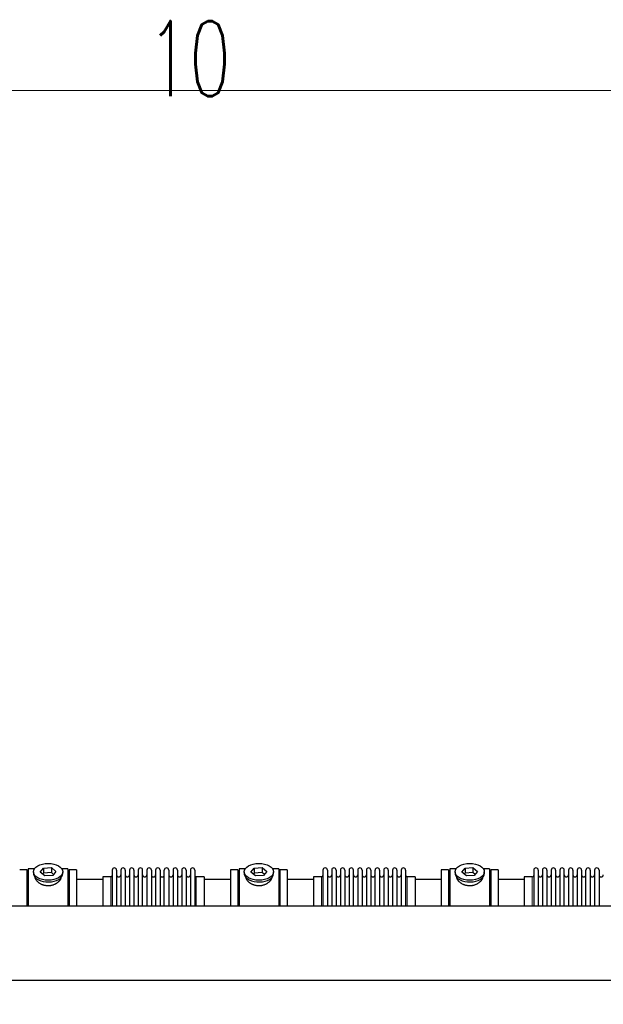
# Model space of a CAD drawing. Header units: millimetres. Extents: x 0 to 29700, y -16 to 21000.
# Tile 346 of 357: x 23272 to 24629, y 18626 to 20915. Entities that reach past the tile are written whole.
import ezdxf

# ---------------------------------------------------------------- set-up
doc = ezdxf.new("R2010")
doc.units = ezdxf.units.MM
for name, color, linetype, true_color in [('1', 7, 'Continuous', 0xffffff), ('210', 7, 'Continuous', 0xffffff), ('254', 7, 'Continuous', 0xffffff)]:
    doc.layers.add(name, color=color, linetype=linetype, true_color=true_color)
doc.styles.add('latin_extended', font='simplex.shx')
doc.dimstyles.get("Standard").update_dxf_attribs({"dimtxt": 0.18, "dimasz": 0.18, "dimexe": 0.18, "dimexo": 0.0625, "dimgap": 0.09, "dimtad": 0, "dimtih": 1, "dimtoh": 1, "dimdec": 4, "dimzin": 0, "dimdsep": 46, "dimtxsty": 'Standard', "dimcen": 0.09, "dimadec": 0, "dimazin": 0, "dimtfac": 1, "dimtdec": 4, "dimtofl": 0, "dimtmove": 0, "dimatfit": 3, "dimfxl": 1, "dimtolj": 1, "dimtzin": 0, "dimarcsym": 0})

# ---------------------------------------------------------------- blocks, each defined once
blk = doc.blocks.new('_U4')
at = {"layer": '254', "color": 3, "linetype": 'Continuous', "lineweight": 13, "transparency": 16777216}
for p, q in [((28056.5, 18872.7), (28056.5, 14093.8)), ((18213, 16851.6), (18213, 14093.8)), ((18388, 14143.8), (27881.5, 14143.8))]:
    blk.add_line(p, q, dxfattribs=at)
at = {"layer": '254', "color": 3, "transparency": 16777216}
for points in [[(18388, 14173), (18388, 14114.6), (18213, 14143.8)], [(27881.5, 14114.6), (27881.5, 14173), (28056.5, 14143.8)]]:
    blk.add_solid(points, dxfattribs=at)
at = {"layer": 'Defpoints', "color": 0, "transparency": 16777216}
for p in [(28056.5, 18922.7), (18213, 16901.6), (28056.5, 14143.8)]:
    blk.add_point(p, dxfattribs=at)
at = {"layer": '254', "color": 2, "lineweight": 13, "transparency": 16777216, "insert": (22822.2, 14406.3), "char_height": 175, "attachment_point": 1, "style": 'latin_extended'}
blk.add_mtext('\\A1;9844', dxfattribs=at)

msp = doc.modelspace()

# ---------------------------------------------------------------- linework, layer by layer
at = {"layer": '1', "color": 2, "linetype": 'Continuous', "lineweight": 25}
for p, q in [((23288.987, 18938.803), (23271.987, 18938.803)), ((23288.987, 18938.803), (23271.987, 18938.803)), ((23288.987, 18938.803), (23288.987, 18854.823)), ((23288.987, 18854.833), (23288.987, 18938.803)), ((23291.987, 18940.803), (23291.987, 18854.827)), ((23306.206, 18940.803), (23291.987, 18940.803)), ((23303.987, 18933.873), (23303.987, 18929.777)), ((23319.595, 18932.863), (23327.267, 18942.503)), ((23330.315, 18924.233), (23319.595, 18932.863)), ((23327.267, 18931.035), (23325.158, 18928.385)), ((23327.267, 18942.503), (23345.658, 18943.513)), ((23327.267, 18942.503), (23327.267, 18931.035)), ((23345.658, 18932.045), (23327.267, 18931.035)), ((23345.658, 18943.513), (23345.658, 18932.045)), ((23345.658, 18943.513), (23356.378, 18934.882)), ((23350.816, 18927.892), (23345.658, 18932.045)), ((23356.378, 18934.882), (23348.706, 18925.242)), ((23383.987, 18940.803), (23369.767, 18940.803)), ((23371.987, 18929.777), (23371.987, 18933.873)), ((23371.987, 18929.777), (23371.987, 18929.778)), ((23383.987, 18940.803), (23383.987, 18854.827)), ((23386.987, 18938.803), (23386.987, 18854.823)), ((23403.987, 18938.803), (23386.987, 18938.803)), ((23403.987, 18938.803), (23403.987, 18854.823)), ((23486.987, 18937.703), (23486.987, 18854.814)), ((23497.187, 18937.703), (23497.187, 18854.814)), ((23507.187, 18937.703), (23507.187, 18854.814)), ((23517.387, 18937.703), (23517.387, 18854.814)), ((23527.387, 18937.703), (23527.387, 18854.814)), ((23537.587, 18937.703), (23537.587, 18854.814)), ((23547.587, 18937.703), (23547.587, 18854.814)), ((23557.787, 18854.814), (23557.787, 18937.703)), ((23567.787, 18937.703), (23567.787, 18854.814)), ((23577.987, 18937.703), (23577.987, 18854.814)), ((23587.987, 18937.703), (23587.987, 18854.824)), ((23598.187, 18937.703), (23598.187, 18854.824)), ((23608.187, 18854.824), (23608.187, 18937.703)), ((23618.387, 18937.703), (23618.387, 18854.824)), ((23628.387, 18937.703), (23628.387, 18854.824)), ((23638.587, 18937.703), (23638.587, 18854.824)), ((23648.587, 18937.703), (23648.587, 18854.824)), ((23658.787, 18937.703), (23658.787, 18854.824)), ((23668.787, 18937.703), (23668.787, 18854.824)), ((23678.987, 18937.703), (23678.987, 18854.824)), ((23761.987, 18938.803), (23761.987, 18854.823)), ((23778.987, 18938.803), (23761.987, 18938.803)), ((23778.987, 18938.803), (23778.987, 18854.823)), ((23781.987, 18940.803), (23781.987, 18854.827)), ((23796.206, 18940.803), (23781.987, 18940.803)), ((23793.987, 18933.873), (23793.987, 18929.777)), ((23809.595, 18932.863), (23817.267, 18942.503)), ((23820.315, 18924.233), (23809.595, 18932.863)), ((23817.267, 18931.035), (23815.158, 18928.385)), ((23817.267, 18942.503), (23835.658, 18943.513)), ((23817.267, 18942.503), (23817.267, 18931.035)), ((23835.658, 18932.045), (23817.267, 18931.035)), ((23835.658, 18943.513), (23835.658, 18932.045)), ((23835.658, 18943.513), (23846.378, 18934.882)), ((23840.816, 18927.892), (23835.658, 18932.045)), ((23846.378, 18934.882), (23838.706, 18925.242)), ((23873.987, 18940.803), (23859.767, 18940.803)), ((23861.987, 18929.777), (23861.987, 18933.873)), ((23861.987, 18929.777), (23861.987, 18929.778)), ((23873.987, 18940.803), (23873.987, 18854.827)), ((23876.987, 18938.803), (23876.987, 18854.823)), ((23893.987, 18938.803), (23876.987, 18938.803)), ((23893.987, 18938.803), (23893.987, 18854.823)), ((23976.987, 18937.703), (23976.987, 18854.814)), ((23987.187, 18937.703), (23987.187, 18854.814)), ((23997.187, 18937.703), (23997.187, 18854.814)), ((24007.387, 18937.703), (24007.387, 18854.814)), ((24017.387, 18937.703), (24017.387, 18854.814)), ((24027.587, 18937.703), (24027.587, 18854.814)), ((24037.587, 18937.703), (24037.587, 18854.814)), ((24047.787, 18854.814), (24047.787, 18937.703)), ((24057.787, 18937.703), (24057.787, 18854.814)), ((24067.987, 18937.703), (24067.987, 18854.814)), ((24077.987, 18937.703), (24077.987, 18854.824)), ((24088.187, 18937.703), (24088.187, 18854.824)), ((24098.187, 18854.824), (24098.187, 18937.703)), ((24108.387, 18937.703), (24108.387, 18854.824)), ((24118.387, 18937.703), (24118.387, 18854.824)), ((24128.587, 18937.703), (24128.587, 18854.824)), ((24138.587, 18937.703), (24138.587, 18854.824)), ((24148.787, 18937.703), (24148.787, 18854.824)), ((24158.787, 18937.703), (24158.787, 18854.824)), ((24168.987, 18937.703), (24168.987, 18854.824)), ((24251.987, 18938.803), (24251.987, 18854.823)), ((24268.987, 18938.803), (24251.987, 18938.803)), ((24268.987, 18938.803), (24268.987, 18854.823)), ((24271.987, 18940.803), (24271.987, 18854.827)), ((24286.206, 18940.803), (24271.987, 18940.803)), ((24283.987, 18933.873), (24283.987, 18929.777)), ((24299.595, 18932.863), (24307.267, 18942.503)), ((24310.315, 18924.233), (24299.595, 18932.863)), ((24307.267, 18931.035), (24305.158, 18928.385)), ((24307.267, 18942.503), (24325.658, 18943.513)), ((24307.267, 18942.503), (24307.267, 18931.035)), ((24325.658, 18932.045), (24307.267, 18931.035)), ((24325.658, 18943.513), (24325.658, 18932.045)), ((24325.658, 18943.513), (24336.378, 18934.882)), ((24330.816, 18927.892), (24325.658, 18932.045)), ((24336.378, 18934.882), (24328.706, 18925.242)), ((24363.987, 18940.803), (24349.767, 18940.803)), ((24351.987, 18929.777), (24351.987, 18933.873)), ((24351.987, 18929.777), (24351.987, 18929.778)), ((24363.987, 18940.803), (24363.987, 18854.827)), ((24366.987, 18938.803), (24366.987, 18854.823)), ((24383.987, 18938.803), (24366.987, 18938.803)), ((24383.987, 18938.803), (24383.987, 18854.823)), ((24466.987, 18937.703), (24466.987, 18854.814)), ((24477.187, 18937.703), (24477.187, 18854.814)), ((24487.187, 18937.703), (24487.187, 18854.814)), ((24497.387, 18937.703), (24497.387, 18854.814)), ((24507.387, 18937.703), (24507.387, 18854.814)), ((24517.587, 18937.703), (24517.587, 18854.814)), ((24527.587, 18937.703), (24527.587, 18854.814)), ((24537.787, 18854.814), (24537.787, 18937.703)), ((24547.787, 18937.703), (24547.787, 18854.814)), ((24557.987, 18937.703), (24557.987, 18854.814)), ((24567.987, 18937.703), (24567.987, 18854.824)), ((24578.187, 18937.703), (24578.187, 18854.824)), ((24588.187, 18854.824), (24588.187, 18937.703)), ((24598.387, 18937.703), (24598.387, 18854.824)), ((24608.387, 18937.703), (24608.387, 18854.824)), ((24618.587, 18937.703), (24618.587, 18854.824)), ((23348.706, 18925.242), (23330.315, 18924.233)), ((23464.992, 18916.303), (23403.987, 18916.303)), ((23464.987, 18921.953), (23464.987, 18854.823)), ((23483.487, 18921.953), (23464.987, 18921.953)), ((23700.987, 18921.953), (23682.487, 18921.953)), ((23761.987, 18916.303), (23700.981, 18916.303)), ((23700.987, 18921.953), (23700.987, 18854.831)), ((23838.706, 18925.242), (23820.315, 18924.233)), ((23954.992, 18916.303), (23893.987, 18916.303)), ((23954.987, 18921.953), (23954.987, 18854.823)), ((23973.487, 18921.953), (23954.987, 18921.953)), ((24190.987, 18921.953), (24172.487, 18921.953)), ((24251.987, 18916.303), (24190.981, 18916.303)), ((24190.987, 18921.953), (24190.987, 18854.831)), ((24328.706, 18925.242), (24310.315, 18924.233)), ((24444.992, 18916.303), (24383.987, 18916.303)), ((24444.987, 18921.953), (24444.987, 18854.823)), ((24463.487, 18921.953), (24444.987, 18921.953)), ((23128.987, 18854.823), (26592.987, 18854.823)), ((23128.987, 18682.023), (26592.987, 18682.023))]:
    msp.add_line(p, q, dxfattribs=at)
at = {"layer": '1', "color": 4, "linetype": 'Continuous', "lineweight": 13}
for p, q in [((23483.487, 18921.953), (23483.487, 18854.823)), ((23682.487, 18921.953), (23682.487, 18854.831)), ((23973.487, 18921.953), (23973.487, 18854.823)), ((24172.487, 18921.953), (24172.487, 18854.831)), ((24463.487, 18921.953), (24463.487, 18854.823))]:
    msp.add_line(p, q, dxfattribs=at)
at = {"layer": '1', "color": 2, "linetype": 'Continuous', "lineweight": 25}
for centre, radius, start, end in [((23492.087, 18937.703), 5.1, 0, 180), ((23512.287, 18937.703), 5.1, 0, 180), ((23532.487, 18937.703), 5.1, 0, 180), ((23552.687, 18937.703), 5.1, 0, 180), ((23572.887, 18937.703), 5.1, 0, 180), ((23593.087, 18937.703), 5.1, 0, 180), ((23613.287, 18937.703), 5.1, 0, 180), ((23633.487, 18937.703), 5.1, 0, 180), ((23653.687, 18937.703), 5.1, 0, 180), ((23673.887, 18937.703), 5.1, 0, 180), ((23982.087, 18937.703), 5.1, 0, 180), ((24002.287, 18937.703), 5.1, 0, 180), ((24022.487, 18937.703), 5.1, 0, 180), ((24042.687, 18937.703), 5.1, 0, 180), ((24062.887, 18937.703), 5.1, 0, 180), ((24083.087, 18937.703), 5.1, 0, 180), ((24103.287, 18937.703), 5.1, 0, 180), ((24123.487, 18937.703), 5.1, 0, 180), ((24143.687, 18937.703), 5.1, 0, 180), ((24163.887, 18937.703), 5.1, 0, 180), ((24472.087, 18937.703), 5.1, 0, 180), ((24492.287, 18937.703), 5.1, 0, 180), ((24512.487, 18937.703), 5.1, 0, 180), ((24532.687, 18937.703), 5.1, 0, 180), ((24552.887, 18937.703), 5.1, 0, 180), ((24573.087, 18937.703), 5.1, 0, 180), ((24593.287, 18937.703), 5.1, 0, 180), ((24613.487, 18937.703), 5.1, 0, 180), ((23483.487, 18925.453), 3.5, 270, 0), ((23502.187, 18926.953), 5, 180, 0), ((23522.387, 18926.953), 5, 180, 0), ((23542.587, 18926.953), 5, 180, 0), ((23562.787, 18926.953), 5, 180, 0), ((23582.987, 18926.953), 5, 180, 0), ((23603.187, 18926.953), 5, 180, 0), ((23623.387, 18926.953), 5, 180, 0), ((23643.587, 18926.953), 5, 180, 0), ((23663.787, 18926.953), 5, 180, 0), ((23682.487, 18925.453), 3.5, 180, 270), ((23973.487, 18925.453), 3.5, 270, 0), ((23992.187, 18926.953), 5, 180, 0), ((24012.387, 18926.953), 5, 180, 0), ((24032.587, 18926.953), 5, 180, 0), ((24052.787, 18926.953), 5, 180, 0), ((24072.987, 18926.953), 5, 180, 0), ((24093.187, 18926.953), 5, 180, 0), ((24113.387, 18926.953), 5, 180, 0), ((24133.587, 18926.953), 5, 180, 0), ((24153.787, 18926.953), 5, 180, 0), ((24172.487, 18925.453), 3.5, 180, 270), ((24463.487, 18925.453), 3.5, 270, 0), ((24482.187, 18926.953), 5, 180, 0), ((24502.387, 18926.953), 5, 180, 0), ((24522.587, 18926.953), 5, 180, 0), ((24542.787, 18926.953), 5, 180, 0), ((24562.987, 18926.953), 5, 180, 0), ((24583.187, 18926.953), 5, 180, 0), ((24603.387, 18926.953), 5, 180, 0), ((24623.587, 18926.953), 5, 180, 0)]:
    msp.add_arc(centre, radius, start, end, dxfattribs=at)
for centre in [(23337.987, 18933.873), (23827.987, 18933.873), (24317.987, 18933.873)]:
    msp.add_ellipse(centre, major_axis=(34, 0), ratio=0.57357644, dxfattribs=at)
for centre, start_param, end_param in [((23337.987, 18929.777), 3.14156817, 3.23699405), ((23337.987, 18929.777), 3.23699405, 6.28318531), ((23827.987, 18929.777), 3.14156817, 3.23699405), ((23827.987, 18929.777), 3.23699405, 6.28318531), ((24317.987, 18929.777), 3.14156817, 3.23699405), ((24317.987, 18929.777), 3.23699405, 6.28318531)]:
    msp.add_ellipse(centre, major_axis=(34, 0), ratio=0.57357644, start_param=start_param, end_param=end_param, dxfattribs=at)
for points in [[(23367.987, 18921.996), (23367.987, 18921.978), (23367.987, 18921.96), (23367.983, 18921.371), (23367.931, 18920.792), (23367.731, 18919.623), (23367.583, 18919.031), (23367.193, 18917.837), (23366.95, 18917.234), (23366.623, 18916.55), (23366.586, 18916.473), (23366.51, 18916.321), (23366.471, 18916.245), (23366.353, 18916.016), (23366.271, 18915.863), (23366.018, 18915.407), (23365.839, 18915.105), (23365.269, 18914.201), (23364.847, 18913.604), (23363.92, 18912.424), (23363.414, 18911.841), (23362.593, 18910.979), (23362.308, 18910.693), (23361.939, 18910.34), (23361.865, 18910.269), (23361.715, 18910.128), (23361.489, 18909.918), (23361.258, 18909.711), (23360.477, 18909.025), (23359.82, 18908.495), (23358.44, 18907.474), (23357.718, 18906.983), (23356.585, 18906.279), (23356.199, 18906.05), (23355.608, 18905.714), (23355.309, 18905.548), (23355.005, 18905.386), (23354.802, 18905.278), (23354.699, 18905.224), (23353.775, 18904.748), (23352.933, 18904.354), (23351.209, 18903.631), (23350.327, 18903.3), (23348.521, 18902.704), (23347.598, 18902.439), (23346.418, 18902.151), (23346.062, 18902.068), (23345.703, 18901.99), (23345.463, 18901.939), (23345.342, 18901.914), (23344.74, 18901.792), (23344.257, 18901.705), (23342.804, 18901.472), (23341.832, 18901.356), (23339.878, 18901.202), (23338.897, 18901.164), (23337.419, 18901.167), (23336.926, 18901.178), (23336.183, 18901.21), (23335.874, 18901.226), (23335.564, 18901.247), (23335.44, 18901.255), (23335.378, 18901.259), (23335.192, 18901.273), (23335.068, 18901.283), (23333.956, 18901.376), (23332.98, 18901.498), (23331.055, 18901.816), (23330.105, 18902.013), (23328.23, 18902.479), (23327.305, 18902.748), (23326.28, 18903.092), (23326.166, 18903.131), (23325.939, 18903.21), (23325.825, 18903.249), (23325.487, 18903.37), (23325.263, 18903.453), (23324.597, 18903.706), (23324.16, 18903.882), (23322.869, 18904.432), (23322.034, 18904.827), (23320.418, 18905.672), (23319.637, 18906.12), (23318.692, 18906.713), (23318.411, 18906.894), (23318.134, 18907.078), (23317.951, 18907.201), (23317.859, 18907.263), (23317.404, 18907.575), (23317.05, 18907.829), (23316.016, 18908.603), (23315.364, 18909.136), (23314.134, 18910.229), (23313.556, 18910.79), (23312.744, 18911.651), (23312.483, 18911.941), (23312.105, 18912.381), (23311.92, 18912.603), (23311.74, 18912.826), (23311.621, 18912.975), (23311.562, 18913.05), (23311.04, 18913.722), (23310.622, 18914.322), (23309.877, 18915.524), (23309.549, 18916.125), (23308.983, 18917.329), (23308.745, 18917.93), (23308.506, 18918.682), (23308.439, 18918.907), (23308.378, 18919.132), (23308.339, 18919.282), (23308.32, 18919.357), (23308.23, 18919.731), (23308.171, 18920.027), (23308.032, 18920.888), (23307.987, 18921.446), (23307.987, 18921.992)], [(23857.987, 18921.996), (23857.987, 18921.978), (23857.987, 18921.96), (23857.983, 18921.371), (23857.931, 18920.792), (23857.731, 18919.623), (23857.583, 18919.031), (23857.193, 18917.837), (23856.95, 18917.234), (23856.623, 18916.55), (23856.586, 18916.473), (23856.51, 18916.321), (23856.471, 18916.245), (23856.353, 18916.016), (23856.271, 18915.863), (23856.018, 18915.407), (23855.839, 18915.105), (23855.269, 18914.201), (23854.847, 18913.604), (23853.92, 18912.424), (23853.414, 18911.841), (23852.593, 18910.979), (23852.308, 18910.693), (23851.939, 18910.34), (23851.865, 18910.269), (23851.715, 18910.128), (23851.489, 18909.918), (23851.258, 18909.711), (23850.477, 18909.025), (23849.82, 18908.495), (23848.44, 18907.474), (23847.718, 18906.983), (23846.585, 18906.279), (23846.199, 18906.05), (23845.608, 18905.714), (23845.309, 18905.548), (23845.005, 18905.386), (23844.802, 18905.278), (23844.699, 18905.224), (23843.775, 18904.748), (23842.933, 18904.354), (23841.209, 18903.631), (23840.327, 18903.3), (23838.521, 18902.704), (23837.598, 18902.439), (23836.418, 18902.151), (23836.062, 18902.068), (23835.703, 18901.99), (23835.463, 18901.939), (23835.342, 18901.914), (23834.74, 18901.792), (23834.257, 18901.705), (23832.804, 18901.472), (23831.832, 18901.356), (23829.878, 18901.202), (23828.897, 18901.164), (23827.419, 18901.167), (23826.926, 18901.178), (23826.183, 18901.21), (23825.874, 18901.226), (23825.564, 18901.247), (23825.44, 18901.255), (23825.378, 18901.259), (23825.192, 18901.273), (23825.068, 18901.283), (23823.956, 18901.376), (23822.98, 18901.498), (23821.055, 18901.816), (23820.105, 18902.013), (23818.23, 18902.479), (23817.305, 18902.748), (23816.28, 18903.092), (23816.166, 18903.131), (23815.939, 18903.21), (23815.825, 18903.249), (23815.487, 18903.37), (23815.263, 18903.453), (23814.597, 18903.706), (23814.16, 18903.882), (23812.869, 18904.432), (23812.034, 18904.827), (23810.418, 18905.672), (23809.637, 18906.12), (23808.692, 18906.713), (23808.411, 18906.894), (23808.134, 18907.078), (23807.951, 18907.201), (23807.859, 18907.263), (23807.404, 18907.575), (23807.05, 18907.829), (23806.016, 18908.603), (23805.364, 18909.136), (23804.134, 18910.229), (23803.556, 18910.79), (23802.744, 18911.651), (23802.483, 18911.941), (23802.105, 18912.381), (23801.92, 18912.603), (23801.74, 18912.826), (23801.621, 18912.975), (23801.562, 18913.05), (23801.04, 18913.722), (23800.622, 18914.322), (23799.877, 18915.524), (23799.549, 18916.125), (23798.983, 18917.329), (23798.745, 18917.93), (23798.506, 18918.682), (23798.439, 18918.907), (23798.378, 18919.132), (23798.339, 18919.282), (23798.32, 18919.357), (23798.23, 18919.731), (23798.171, 18920.027), (23798.032, 18920.888), (23797.987, 18921.446), (23797.987, 18921.992)], [(24347.987, 18921.996), (24347.987, 18921.978), (24347.987, 18921.96), (24347.983, 18921.371), (24347.931, 18920.792), (24347.731, 18919.623), (24347.583, 18919.031), (24347.193, 18917.837), (24346.95, 18917.234), (24346.623, 18916.55), (24346.586, 18916.473), (24346.51, 18916.321), (24346.471, 18916.245), (24346.353, 18916.016), (24346.271, 18915.863), (24346.018, 18915.407), (24345.839, 18915.105), (24345.269, 18914.201), (24344.847, 18913.604), (24343.92, 18912.424), (24343.414, 18911.841), (24342.593, 18910.979), (24342.308, 18910.693), (24341.939, 18910.34), (24341.865, 18910.269), (24341.715, 18910.128), (24341.489, 18909.918), (24341.258, 18909.711), (24340.477, 18909.025), (24339.82, 18908.495), (24338.44, 18907.474), (24337.718, 18906.983), (24336.585, 18906.279), (24336.199, 18906.05), (24335.608, 18905.714), (24335.309, 18905.548), (24335.005, 18905.386), (24334.802, 18905.278), (24334.699, 18905.224), (24333.775, 18904.748), (24332.933, 18904.354), (24331.209, 18903.631), (24330.327, 18903.3), (24328.521, 18902.704), (24327.598, 18902.439), (24326.418, 18902.151), (24326.062, 18902.068), (24325.703, 18901.99), (24325.463, 18901.939), (24325.342, 18901.914), (24324.74, 18901.792), (24324.257, 18901.705), (24322.804, 18901.472), (24321.832, 18901.356), (24319.878, 18901.202), (24318.897, 18901.164), (24317.419, 18901.167), (24316.926, 18901.178), (24316.183, 18901.21), (24315.874, 18901.226), (24315.564, 18901.247), (24315.44, 18901.255), (24315.378, 18901.259), (24315.192, 18901.273), (24315.068, 18901.283), (24313.956, 18901.376), (24312.98, 18901.498), (24311.055, 18901.816), (24310.105, 18902.013), (24308.23, 18902.479), (24307.305, 18902.748), (24306.28, 18903.092), (24306.166, 18903.131), (24305.939, 18903.21), (24305.825, 18903.249), (24305.487, 18903.37), (24305.263, 18903.453), (24304.597, 18903.706), (24304.16, 18903.882), (24302.869, 18904.432), (24302.034, 18904.827), (24300.418, 18905.672), (24299.637, 18906.12), (24298.692, 18906.713), (24298.411, 18906.894), (24298.134, 18907.078), (24297.951, 18907.201), (24297.859, 18907.263), (24297.404, 18907.575), (24297.05, 18907.829), (24296.016, 18908.603), (24295.364, 18909.136), (24294.134, 18910.229), (24293.556, 18910.79), (24292.744, 18911.651), (24292.483, 18911.941), (24292.105, 18912.381), (24291.92, 18912.603), (24291.74, 18912.826), (24291.621, 18912.975), (24291.562, 18913.05), (24291.04, 18913.722), (24290.622, 18914.322), (24289.877, 18915.524), (24289.549, 18916.125), (24288.983, 18917.329), (24288.745, 18917.93), (24288.506, 18918.682), (24288.439, 18918.907), (24288.378, 18919.132), (24288.339, 18919.282), (24288.32, 18919.357), (24288.23, 18919.731), (24288.171, 18920.027), (24288.032, 18920.888), (24287.987, 18921.446), (24287.987, 18921.992)]]:
    msp.add_open_spline(points, degree=3, knots=[0, 0, 0, 0, 0.00096872, 0.00096872, 0.03221774, 0.03221774, 0.06346677, 0.06346677, 0.09471579, 0.09471579, 0.09862192, 0.09862192, 0.10252805, 0.10252805, 0.1103403, 0.1103403, 0.12596481, 0.12596481, 0.15721384, 0.15721384, 0.18846286, 0.18846286, 0.20408737, 0.20408737, 0.2079935, 0.2079935, 0.21189963, 0.21971188, 0.21971188, 0.25096091, 0.25096091, 0.28220993, 0.28220993, 0.29783444, 0.29783444, 0.3056467, 0.30955283, 0.30955283, 0.31345895, 0.31345895, 0.34470798, 0.34470798, 0.375957, 0.375957, 0.40720602, 0.40720602, 0.41501828, 0.41892441, 0.41892441, 0.42283054, 0.42283054, 0.43845505, 0.43845505, 0.46970407, 0.46970407, 0.5009531, 0.5009531, 0.51657761, 0.51657761, 0.52438986, 0.52634293, 0.52634293, 0.52829599, 0.52829599, 0.53220212, 0.53220212, 0.56345114, 0.56345114, 0.59470017, 0.59470017, 0.62594919, 0.62594919, 0.62985532, 0.62985532, 0.63376144, 0.63376144, 0.6415737, 0.6415737, 0.65719821, 0.65719821, 0.68844724, 0.68844724, 0.71969626, 0.71969626, 0.72750852, 0.73141464, 0.73141464, 0.73532077, 0.73532077, 0.75094528, 0.75094528, 0.78219431, 0.78219431, 0.81344333, 0.81344333, 0.82906784, 0.82906784, 0.8368801, 0.84078623, 0.84078623, 0.84469235, 0.84469235, 0.87594138, 0.87594138, 0.9071904, 0.9071904, 0.93843942, 0.93843942, 0.94625168, 0.95015781, 0.95015781, 0.95406394, 0.95406394, 0.96968845, 0.96968845, 1, 1, 1, 1], dxfattribs=at)
at = {"layer": '210', "color": 7, "linetype": 'Continuous', "lineweight": 18}
msp.add_line((250, 20750), (29450, 20750), dxfattribs=at)

# ---------------------------------------------------------------- texts
at = {"layer": '210', "color": 211, "linetype": 'Continuous', "lineweight": 18, "insert": (23569.16, 20736.628), "char_height": 175, "attachment_point": 7, "line_spacing_factor": 0.963855, "style": 'latin_extended'}
msp.add_mtext('\\W0.6453;10', dxfattribs=at)

# ---------------------------------------------------------------- dimensions: what is measured, and where the dimension line sits
at = {"layer": '254', "color": 2, "linetype": 'Continuous', "lineweight": 13}
dim = msp.add_linear_dim(base=(28056.493, 14143.803), p1=(18212.987, 16901.584), p2=(28056.493, 18922.663), dimstyle='Standard', override={"dimscale": 50, "dimtxt": 3.5, "dimasz": 3.5, "dimexe": 1, "dimexo": 1, "dimgap": 1.75, "dimtad": 1, "dimtih": 1, "dimtoh": 0, "dimdec": 0, "dimlfac": 1, "dimzin": 8, "dimdsep": 46, "dimlunit": 2, "dimtxsty": 'latin_extended', "dimsah": 1, "dimse1": 0, "dimse2": 0, "dimsd1": 0, "dimsd2": 0, "dimclrd": 3, "dimclre": 3, "dimclrt": 2, "dimtol": 0, "dimtm": -0.1, "dimtfac": 0.714286, "dimtdec": 3, "dimtofl": 1, "dimtmove": 0, "dimtzin": 8, "dimlwd": 13, "dimlwe": 13}, dxfattribs=at)
dim.commit()
dim.dimension.update_dxf_attribs({"geometry": '_U4', "text_midpoint": (23134.74, 14143.803), "dimtype": 160})

doc.saveas('drawing.dxf')
